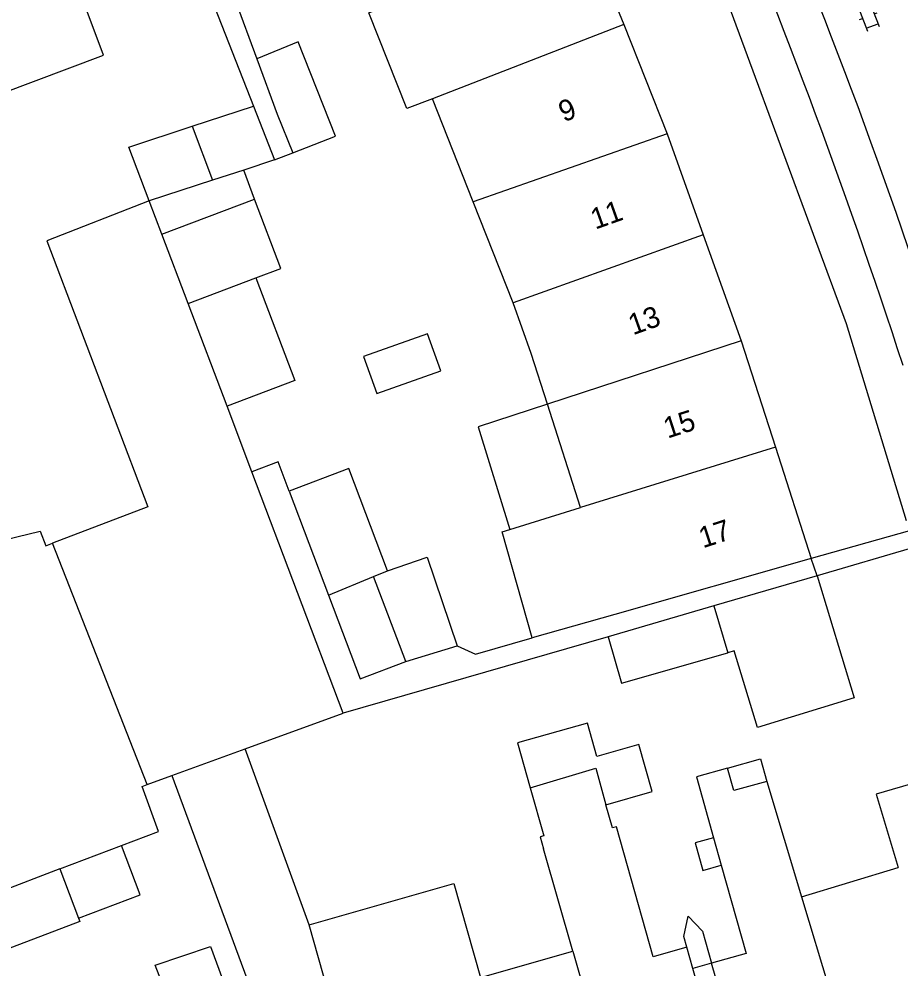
# Model space of a CAD drawing. Extents: x 132998 to 136004, y 396998 to 398512.
# Drawn here: x 133050.9 to 133092.98, y 397524.12 to 397569.45 of the extents above; entities that cross this region are included whole.
import ezdxf

# ---------------------------------------------------------------- set-up
doc = ezdxf.new("R2010")
doc.units = 0
for name, color, linetype in [('gg-afsc-erfafscheiding', 7, 'Continuous'), ('gg-afsc-muur', 7, 'Continuous'), ('gg-anno-huisnummerreeks BGT', 7, 'Continuous'), ('gg-bbg-bijgebouw', 7, 'Continuous'), ('gg-bbg-gedigitaliseerde bebouwing', 7, 'Continuous'), ('gg-bbg-gedigitaliseerde bebouwing onder overbouw', 7, 'Continuous'), ('gg-bbg-gedigitaliseerde bijgebouw', 7, 'Continuous'), ('gg-bbg-gedigitaliseerde overbouw', 7, 'Continuous'), ('gg-bbg-hoofdgebouw', 7, 'Continuous'), ('gg-bbg-luifel en loopbrug', 7, 'Continuous'), ('gg-bbg-tussenscheiding', 7, 'Continuous'), ('gg-knt-verharding', 7, 'Continuous'), ('gg-knt-verharding nz', 7, 'Continuous'), ('gt-symb-klinker verharding', 7, 'Continuous')]:
    doc.layers.add(name, color=color, linetype=linetype)

# ---------------------------------------------------------------- blocks, each defined once
blk = doc.blocks.new('gt0-KL1')
at = {"layer": 'gt-symb-klinker verharding'}
for p, q in [((-1.15, 0.3), (1.15, 0.3)), ((-1, -0.3), (-1, 0.3)), ((-0.5, 0.3), (-0.5, 0.45)), ((0, -0.3), (0, 0.3)), ((0.5, 0.3), (0.5, 0.45)), ((1, -0.3), (1, 0.3)), ((-1.15, -0.3), (1.15, -0.3)), ((-0.5, -0.45), (-0.5, -0.3)), ((0.5, -0.45), (0.5, -0.3))]:
    blk.add_line(p, q, dxfattribs=at)

msp = doc.modelspace()

# ---------------------------------------------------------------- linework, layer by layer
at = {"layer": 'gg-afsc-erfafscheiding'}
for p, q in [((133058.54, 397574.361), (133062.101, 397565.298)), ((133061.222, 397570.369), (133062.261, 397567.558)), ((133063.111, 397562.727), (133063.98, 397563.064)), ((133093.434, 397545.034), (133088.74, 397543.7)), ((133093.678, 397544.244), (133089.02, 397542.882)), ((133089.02, 397542.882), (133088.74, 397543.7)), ((133079.046, 397539.966), (133066.382, 397536.328))]:
    msp.add_line(p, q, dxfattribs=at)
for points in [[(133063.809, 397546.918), (133063.277, 397548.325), (133062.021, 397547.849)], [(133071.828, 397539.532), (133072.705, 397539.142), (133075.417, 397539.913)], [(133082.795, 397525.152), (133082.65, 397525.662), (133082.859, 397526.629), (133083.546, 397525.918), (133083.982, 397524.386)]]:
    msp.add_lwpolyline(points, dxfattribs=at)
at = {"layer": 'gg-afsc-muur'}
msp.add_lwpolyline([(133093.29, 397545.5), (133090.42, 397554.91), (133084.12, 397571.97), (133078.143, 397585.611)], dxfattribs=at)
at = {"layer": 'gg-bbg-bijgebouw'}
msp.add_line((133089.02, 397542.882), (133090.79, 397537.05), dxfattribs=at)
at = {"layer": 'gg-bbg-gedigitaliseerde bebouwing'}
for p, q in [((133072.596, 397560.732), (133070.646, 397565.65)), ((133074.511, 397555.902), (133072.596, 397560.732)), ((133077.722, 397546.139), (133076.141, 397551.074)), ((133074.342, 397545.092), (133077.722, 397546.139)), ((133088.74, 397543.7), (133079.358, 397541.033)), ((133079.358, 397541.033), (133075.417, 397539.913)), ((133084.069, 397530.378), (133084.438, 397529.066)), ((133052.861, 397528.891), (133055.797, 397530.005)), ((133077.355, 397524.966), (133075.959, 397529.854)), ((133067.292, 397517.414), (133064.758, 397526.217)), ((133083.085, 397524.134), (133082.795, 397525.152))]:
    msp.add_line(p, q, dxfattribs=at)
for points in [[(133049.971, 397565.873), (133054.941, 397567.735), (133052.059, 397575.431), (133045.461, 397579.702)], [(133070.646, 397565.65), (133069.429, 397565.178), (133067.617, 397569.75), (133071.367, 397571.286)], [(133076.141, 397551.074), (133075.365, 397553.496), (133074.511, 397555.902)], [(133045.888, 397536.476), (133048.029, 397544.079), (133051.912, 397545.019), (133052.187, 397544.313), (133052.512, 397544.437)], [(133075.417, 397539.913), (133073.977, 397544.979), (133074.342, 397545.092)], [(133075.322, 397532.754), (133078.447, 397533.693), (133078.936, 397531.958)], [(133084.739, 397533.704), (133083.251, 397533.285), (133084.069, 397530.378)], [(133086.61, 397533.07), (133085.041, 397532.629), (133084.739, 397533.704)], [(133055.797, 397530.005), (133057.565, 397530.675), (133056.78, 397532.832), (133057.025, 397532.921)], [(133075.322, 397532.754), (133075.974, 397530.471), (133075.798, 397530.421), (133075.959, 397529.854)], [(133082.795, 397525.152), (133081.183, 397524.699), (133079.439, 397530.905), (133079.248, 397530.847), (133078.936, 397531.958)], [(133084.438, 397529.066), (133085.624, 397524.848), (133083.982, 397524.386)], [(133064.758, 397526.217), (133071.673, 397528.19), (133072.951, 397523.709), (133077.355, 397524.966)], [(133056.315, 397519.059), (133059.07, 397520.026), (133057.413, 397524.297), (133060.055, 397525.189), (133065.151, 397511.34)]]:
    msp.add_lwpolyline(points, dxfattribs=at)
at = {"layer": 'gg-bbg-gedigitaliseerde bebouwing onder overbouw'}
for p, q in [((133085.176, 397516.791), (133083.085, 397524.134)), ((133086.072, 397517.046), (133083.982, 397524.386))]:
    msp.add_line(p, q, dxfattribs=at)
at = {"layer": 'gg-bbg-gedigitaliseerde bijgebouw'}
for p, q in [((133059.175, 397564.34), (133060.152, 397561.76)), ((133061.634, 397562.244), (133060.152, 397561.76)), ((133062.157, 397560.863), (133061.634, 397562.244)), ((133057.729, 397559.187), (133062.157, 397560.863)), ((133058.984, 397555.872), (133057.729, 397559.187)), ((133058.984, 397555.872), (133062.221, 397557.098)), ((133062.021, 397547.849), (133060.839, 397550.971)), ((133066.382, 397536.328), (133062.021, 397547.849)), ((133063.809, 397546.918), (133065.686, 397541.958)), ((133057.06, 397546.167), (133052.512, 397544.437)), ((133067.833, 397542.846), (133068.504, 397543.124)), ((133069.37, 397538.786), (133067.833, 397542.846)), ((133089.02, 397542.882), (133084.088, 397541.44)), ((133084.088, 397541.44), (133079.046, 397539.966)), ((133090.79, 397537.05), (133086.168, 397535.647)), ((133061.698, 397534.622), (133066.382, 397536.328)), ((133058.202, 397533.349), (133061.698, 397534.622)), ((133057.025, 397532.921), (133058.202, 397533.349)), ((133052.861, 397528.891), (133053.752, 397526.541))]:
    msp.add_line(p, q, dxfattribs=at)
for points in [[(133063.98, 397563.064), (133066.026, 397563.857), (133064.232, 397568.365), (133062.261, 397567.558)], [(133062.261, 397567.558), (133063.239, 397564.91), (133063.98, 397563.064)], [(133057.129, 397560.772), (133056.155, 397563.345), (133059.175, 397564.34)], [(133057.129, 397560.772), (133052.229, 397558.865), (133057.06, 397546.167)], [(133062.221, 397557.098), (133064.076, 397552.197), (133060.839, 397550.971)], [(133070.416, 397554.436), (133067.36, 397553.342), (133067.985, 397551.579), (133071.044, 397552.663), (133070.416, 397554.436)], [(133068.504, 397543.124), (133066.659, 397547.997), (133063.809, 397546.918)], [(133065.686, 397541.958), (133067.198, 397537.964), (133069.37, 397538.786)], [(133079.046, 397539.966), (133079.67, 397537.761), (133084.76, 397539.211)], [(133086.168, 397535.647), (133085.06, 397539.297), (133084.76, 397539.211)], [(133053.752, 397526.541), (133053.813, 397526.379), (133050.26, 397525.032), (133049.308, 397527.544)]]:
    msp.add_lwpolyline(points, dxfattribs=at)
at = {"layer": 'gg-bbg-gedigitaliseerde overbouw'}
msp.add_line((133083.982, 397524.386), (133083.085, 397524.134), dxfattribs=at)
at = {"layer": 'gg-bbg-hoofdgebouw'}
for p, q in [((133077.888, 397573.957), (133079.783, 397569.195)), ((133079.783, 397569.195), (133081.86, 397563.974)), ((133081.86, 397563.974), (133083.583, 397559.151)), ((133083.583, 397559.151), (133085.39, 397554.093)), ((133085.39, 397554.093), (133087.025, 397549.021)), ((133087.025, 397549.021), (133088.74, 397543.7)), ((133086.61, 397533.07), (133088.27, 397527.56)), ((133088.27, 397527.56), (133092.89, 397528.952))]:
    msp.add_line(p, q, dxfattribs=at)
msp.add_lwpolyline([(133094.12, 397525.815), (133097.426, 397526.814), (133095.504, 397533.53), (133091.831, 397532.467), (133092.89, 397528.952)], dxfattribs=at)
at = {"layer": 'gg-bbg-luifel en loopbrug'}
for p, q in [((133059.175, 397564.34), (133062.101, 397565.298)), ((133062.101, 397565.298), (133063.111, 397562.727)), ((133063.111, 397562.727), (133061.634, 397562.244)), ((133069.37, 397538.786), (133071.828, 397539.532)), ((133064.758, 397526.217), (133061.698, 397534.622))]:
    msp.add_line(p, q, dxfattribs=at)
for points in [[(133062.221, 397557.098), (133063.413, 397557.544), (133062.157, 397560.863)], [(133076.141, 397551.074), (133072.825, 397549.992), (133074.342, 397545.092)], [(133068.504, 397543.124), (133070.393, 397543.764), (133071.828, 397539.532)], [(133078.936, 397531.958), (133081.135, 397532.58), (133080.5, 397534.826), (133078.496, 397534.259), (133078.05, 397535.843), (133074.708, 397534.903), (133075.322, 397532.754)], [(133084.739, 397533.704), (133086.307, 397534.146), (133086.61, 397533.07)], [(133058.202, 397533.349), (133065.25, 397514.273), (133071.621, 397516.091)], [(133084.069, 397530.378), (133083.195, 397530.132), (133083.565, 397528.82), (133084.438, 397529.066)], [(133053.752, 397526.541), (133056.688, 397527.654), (133055.797, 397530.005)]]:
    msp.add_lwpolyline(points, dxfattribs=at)
at = {"layer": 'gg-bbg-tussenscheiding'}
for p, q in [((133079.783, 397569.195), (133070.646, 397565.65)), ((133081.86, 397563.974), (133072.596, 397560.732)), ((133060.152, 397561.76), (133057.129, 397560.772)), ((133057.729, 397559.187), (133057.129, 397560.772)), ((133083.583, 397559.151), (133074.511, 397555.902)), ((133060.839, 397550.971), (133058.984, 397555.872)), ((133085.39, 397554.093), (133076.141, 397551.074)), ((133087.025, 397549.021), (133077.722, 397546.139)), ((133057.025, 397532.921), (133052.512, 397544.437)), ((133065.686, 397541.958), (133067.833, 397542.846)), ((133084.088, 397541.44), (133084.76, 397539.211)), ((133052.861, 397528.891), (133049.308, 397527.544)), ((133088.27, 397527.56), (133091.013, 397518.453)), ((133077.355, 397524.966), (133080.101, 397515.345))]:
    msp.add_line(p, q, dxfattribs=at)
at = {"layer": 'gg-knt-verharding'}
msp.add_arc((132794.262, 397455.415), 314.365, 18.06795, 23.00701, dxfattribs=at)
at = {"layer": 'gg-knt-verharding nz'}
msp.add_arc((132828.532, 397467.824), 279.941, 18.72434, 24.56833, dxfattribs=at)

# ---------------------------------------------------------------- block references
at = {"layer": 'gt-symb-klinker verharding', "rotation": -69.0817950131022}
msp.add_blockref('gt0-KL1', (133091.29, 397570.056), dxfattribs=at)

# ---------------------------------------------------------------- texts
at = {"layer": 'gg-anno-huisnummerreeks BGT'}
for s, rotation, p in [('9', 21.7, (133076.921, 397564.518)), ('11', 19.6, (133078.422, 397559.397)), ('13', 19.6, (133080.223, 397554.356)), ('15', 17.9, (133081.876, 397549.425)), ('17', 17.9, (133083.563, 397544.19))]:
    msp.add_text(s, height=1, rotation=rotation, dxfattribs=at).set_placement(p)

doc.saveas('drawing.dxf')
